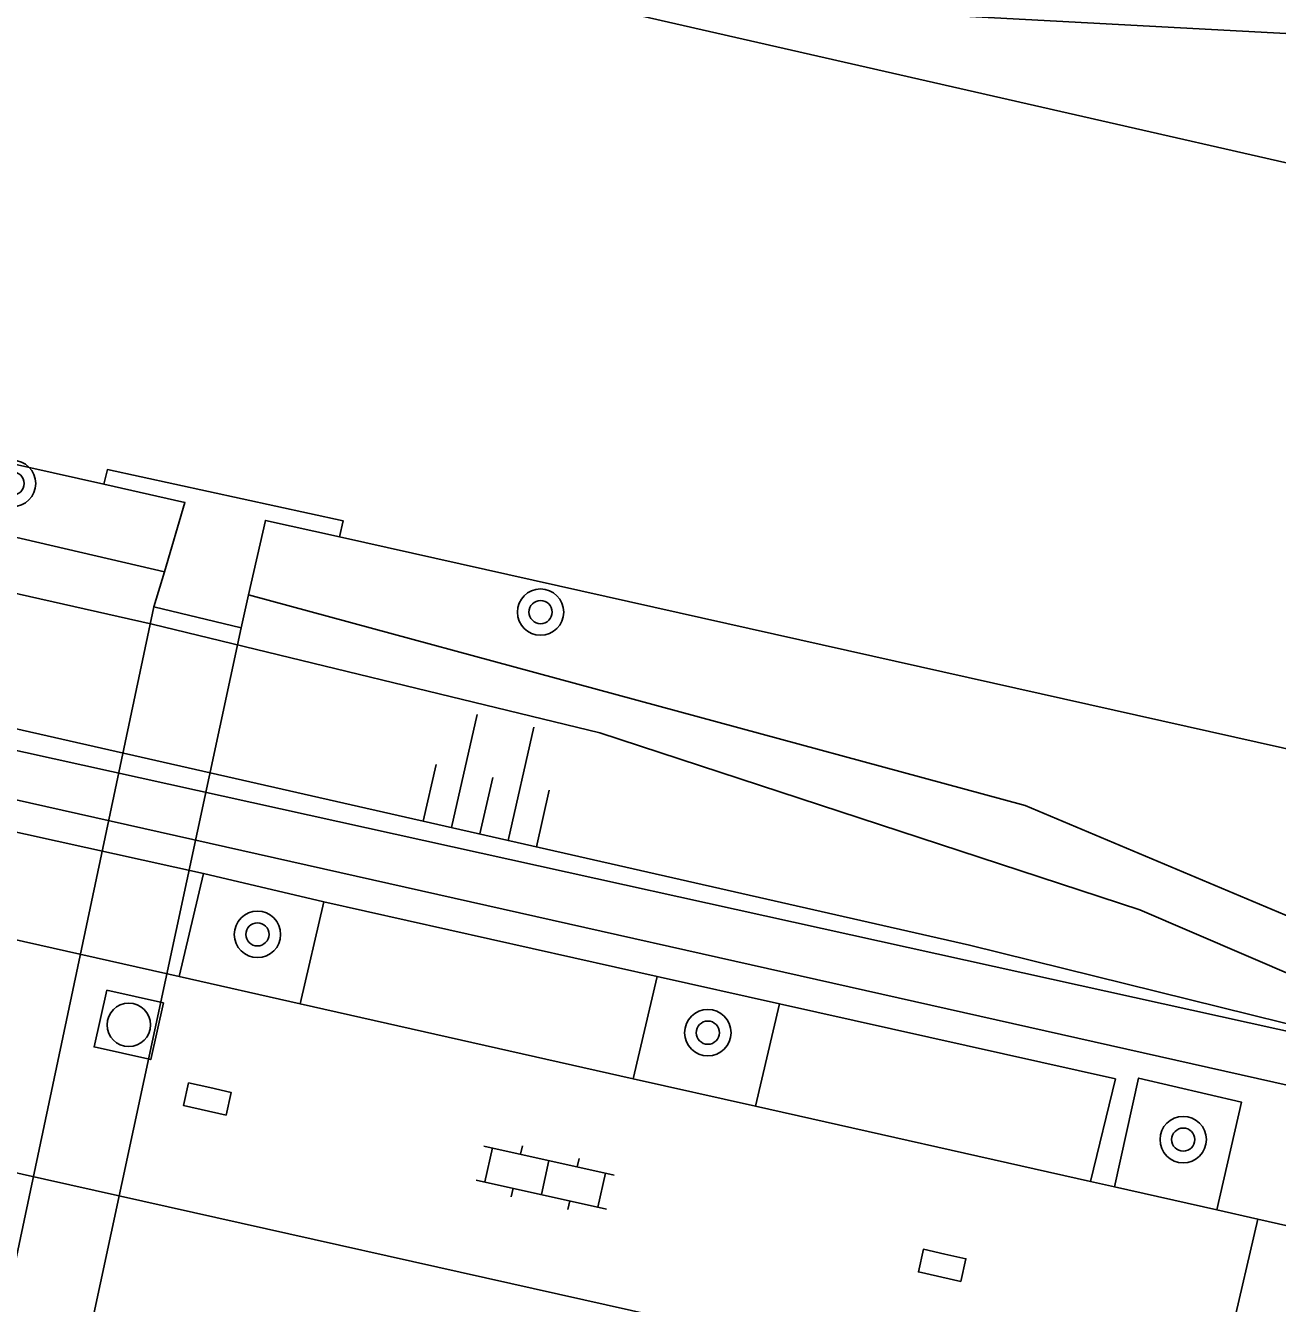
# Model space of a CAD drawing. Extents: x 128000 to 131008, y 398996 to 402500.
# Drawn here: x 128739.83 to 128761.41, y 399174.18 to 399196.21 of the extents above; entities that cross this region are included whole.
import ezdxf

# ---------------------------------------------------------------- set-up
doc = ezdxf.new("R2010")
doc.units = 0
for name, color, linetype in [('gg-knt-BGT kruinlijn', 7, 'Continuous'), ('gg-knt-onverhard', 7, 'Continuous'), ('gg-knt-verharding', 7, 'Continuous'), ('gg-knt-verharding nz', 7, 'Continuous'), ('gg-kntw-beschoeiing', 7, 'Continuous'), ('gg-kwrk-duiker nz vlak', 7, 'Continuous'), ('gg-kwrk-uitstroombak niveau min 01', 7, 'Continuous'), ('gt-grn-groengrens', 7, 'Continuous'), ('gt-symb-boom', 7, 'Continuous'), ('gt-symb-klinker verharding', 7, 'Continuous'), ('gt-symb-kolk', 7, 'Continuous'), ('gt-symb-rioolschacht', 7, 'Continuous'), ('gt-symb-talud symbool', 7, 'Continuous')]:
    doc.layers.add(name, color=color, linetype=linetype)

# ---------------------------------------------------------------- blocks, each defined once
blk = doc.blocks.new('gt0-BOOM')
at = {"layer": 'gt-symb-boom'}
for radius in [0.4, 0.2]:
    blk.add_circle((0, 0), radius, dxfattribs=at)
blk = doc.blocks.new('gt0-KOLK')
at = {"layer": 'gt-symb-kolk'}
blk.add_lwpolyline([(0, 0), (0.375, 0), (0.375, 0.4), (-0.375, 0.4), (-0.375, 0), (0, 0)], dxfattribs=at)
blk = doc.blocks.new('gt0-RS')
at = {"layer": 'gt-symb-rioolschacht'}
blk.add_lwpolyline([(-0.5, -0.5), (0.5, -0.5), (0.5, 0.5), (-0.5, 0.5)], close=True, dxfattribs=at)
blk.add_circle((0, 0), 0.375, dxfattribs=at)
blk = doc.blocks.new('gt0-KL1')
at = {"layer": 'gt-symb-klinker verharding'}
for p, q in [((-0.5, 0.3), (-0.5, 0.45)), ((0.5, 0.3), (0.5, 0.45)), ((-1.15, 0.3), (1.15, 0.3)), ((-1, -0.3), (-1, 0.3)), ((0, -0.3), (0, 0.3)), ((1, -0.3), (1, 0.3)), ((-1.15, -0.3), (1.15, -0.3)), ((-0.5, -0.45), (-0.5, -0.3)), ((0.5, -0.45), (0.5, -0.3))]:
    blk.add_line(p, q, dxfattribs=at)
blk = doc.blocks.new('gt0-TALUD_1')
at = {"layer": 'gt-symb-talud symbool'}
for p, q in [((-1, -1), (-1, 0)), ((-0.5, -2), (-0.5, 0)), ((0.5, -2), (0.5, 0)), ((1, -1), (1, 0)), ((0, -1), (0, 0))]:
    blk.add_line(p, q, dxfattribs=at)

msp = doc.modelspace()

# ---------------------------------------------------------------- linework, layer by layer
at = {"layer": 'gg-knt-BGT kruinlijn'}
msp.add_lwpolyline([(128766.376, 399177.811), (128756.108, 399180.353), (128714.704, 399189.752)], dxfattribs=at)
at = {"layer": 'gg-knt-onverhard'}
msp.add_line((128742.226, 399186.791), (128713.26, 399193.505), dxfattribs=at)
for points in [[(128717.012, 399205.178), (128755.466, 399196.403), (128772.036, 399195.508), (128772.848, 399195.22)], [(128712.155, 399192.627), (128742.015, 399185.891), (128749.735, 399184.014), (128759.04, 399180.964), (128766.376, 399177.811)], [(128768.855, 399177.795), (128757.064, 399182.764), (128743.679, 399186.396)]]:
    msp.add_lwpolyline(points, dxfattribs=at)
at = {"layer": 'gg-knt-verharding'}
for p, q in [((128713.779, 399188.668), (128766.205, 399176.903)), ((128729.321, 399184.596), (128742.9, 399181.587)), ((128760.201, 399171.839), (128710.87, 399182.866)), ((128742.9, 399181.587), (128742.483, 399179.812)), ((128744.977, 399181.1), (128742.9, 399181.587)), ((128744.977, 399181.1), (128744.565, 399179.343)), ((128750.723, 399179.812), (128744.977, 399181.1)), ((128744.565, 399179.343), (128742.483, 399179.812)), ((128750.723, 399179.812), (128750.31, 399178.051)), ((128752.833, 399179.34), (128750.723, 399179.812)), ((128752.833, 399179.34), (128752.419, 399177.577)), ((128752.419, 399177.577), (128750.31, 399178.051)), ((128758.604, 399176.186), (128758.194, 399176.278)), ((128760.367, 399175.789), (128758.604, 399176.186)), ((128761.075, 399175.63), (128760.367, 399175.789)), ((128761.075, 399175.63), (128760.201, 399171.839)), ((128771.519, 399173.282), (128761.075, 399175.63))]:
    msp.add_line(p, q, dxfattribs=at)
for points in [[(128758.194, 399176.278), (128758.622, 399178.048), (128752.833, 399179.34)], [(128760.367, 399175.789), (128760.793, 399177.649), (128759.022, 399178.061), (128758.604, 399176.186)]]:
    msp.add_lwpolyline(points, dxfattribs=at)
at = {"layer": 'gg-knt-verharding nz'}
for p, q in [((128728.945, 399182.856), (128742.483, 399179.812)), ((128750.31, 399178.051), (128744.565, 399179.343)), ((128758.194, 399176.278), (128752.419, 399177.577))]:
    msp.add_line(p, q, dxfattribs=at)
at = {"layer": 'gg-kntw-beschoeiing'}
for points in [[(128771.801, 399189.88), (128770.6, 399190.14), (128769.01, 399192.15), (128715.1, 399204.43), (128712.72, 399202.501), (128711.74, 399197.68), (128713.07, 399194.59), (128741.184, 399188.3)], [(128770.326, 399183.291), (128769.14, 399183.56), (128766.92, 399182.541), (128745.243, 399187.392)]]:
    msp.add_lwpolyline(points, dxfattribs=at)
at = {"layer": 'gg-kwrk-duiker nz vlak'}
for p, q in [((128742.047, 399186.19), (128738.37, 399168.791)), ((128739.84, 399168.54), (128743.55, 399185.824))]:
    msp.add_line(p, q, dxfattribs=at)
at = {"layer": 'gg-kwrk-uitstroombak niveau min 01'}
for p, q in [((128742.047, 399186.19), (128742.226, 399186.791)), ((128743.679, 399186.396), (128743.55, 399185.824)), ((128743.55, 399185.824), (128742.047, 399186.19))]:
    msp.add_line(p, q, dxfattribs=at)
for points in [[(128745.243, 399187.392), (128745.309, 399187.668), (128741.244, 399188.553), (128741.184, 399188.3)], [(128742.226, 399186.791), (128742.581, 399187.987), (128741.184, 399188.3)], [(128745.243, 399187.392), (128743.968, 399187.677), (128743.679, 399186.396)]]:
    msp.add_lwpolyline(points, dxfattribs=at)
at = {"layer": 'gt-grn-groengrens'}
msp.add_line((128766.376, 399177.811), (128714.617, 399189.25), dxfattribs=at)

# ---------------------------------------------------------------- block references
at = {"layer": 'gt-symb-boom'}
for p in [(128739.608, 399188.314), (128748.712, 399186.097), (128743.831, 399180.54), (128751.595, 399178.845), (128759.79, 399177.001)]:
    msp.add_blockref('gt0-BOOM', p, dxfattribs=at)
at = {"layer": 'gt-symb-klinker verharding', "rotation": -12.590950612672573}
msp.add_blockref('gt0-KL1', (128748.791, 399176.346), dxfattribs=at)
at = {"layer": 'gt-symb-kolk'}
for p, rotation in [((128743.011, 399177.897), 167.3531465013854), ((128755.678, 399175.028), 167.353146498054)]:
    msp.add_blockref('gt0-KOLK', p, dxfattribs=dict(at, rotation=rotation))
at = {"layer": 'gt-symb-rioolschacht', "rotation": 167.353146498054}
msp.add_blockref('gt0-RS', (128741.613, 399178.979), dxfattribs=at)
at = {"layer": 'gt-symb-talud symbool', "xscale": 0.9999544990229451, "yscale": 0.9999544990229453, "rotation": 167.17287657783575}
msp.add_blockref('gt0-TALUD_1', (128747.664, 399182.272), dxfattribs=at)

doc.saveas('drawing.dxf')
